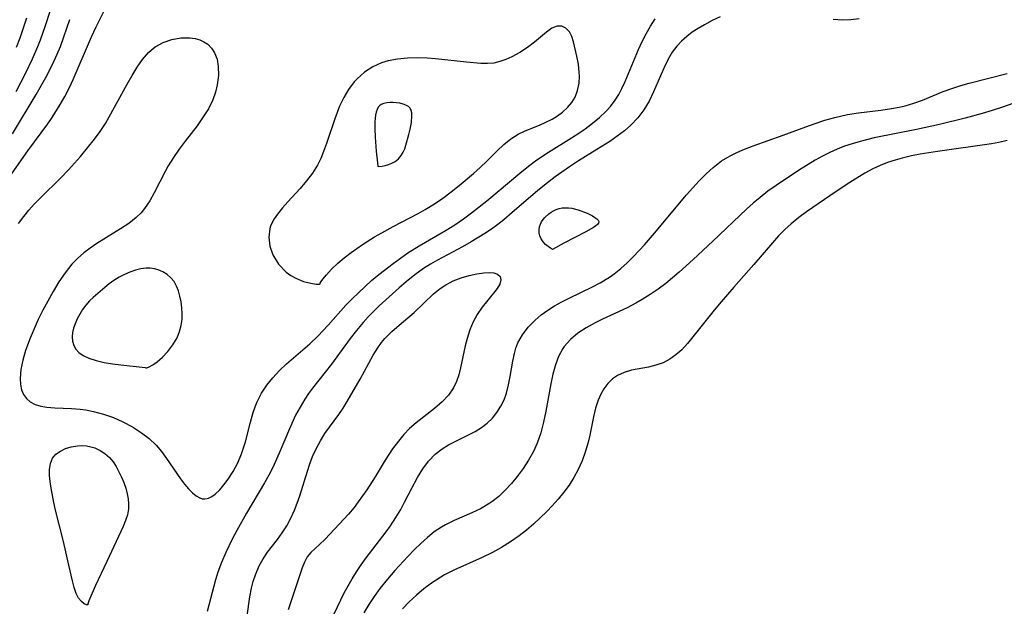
# Model space of a CAD drawing. Header units: inches. Extents: x 1073367 to 1082519, y 1569854 to 1574957.
# Tile 490 of 565: x 1080107 to 1080276, y 1573407 to 1573508. Entities that reach past the tile are written whole.
import ezdxf

# ---------------------------------------------------------------- set-up
doc = ezdxf.new("R2010")
doc.units = ezdxf.units.IN
doc.header["$MEASUREMENT"] = 0
doc.layers.add('CGG_CurvaNivelLidar_v1', color=7, linetype='Continuous', lineweight=30, true_color=0x008008)

msp = doc.modelspace()

# ---------------------------------------------------------------- linework, layer by layer
at = {"layer": 'CGG_CurvaNivelLidar_v1'}
for points in [[(1080103.4296, 1573478.9853, 72), (1080108.1425, 1573485.6872, 72), (1080111.5839, 1573490.3296, 72), (1080112.3303, 1573491.4258, 72), (1080113.7319, 1573493.6823, 72), (1080114.5191, 1573495.0716, 72), (1080115.2596, 1573496.4872, 72), (1080115.9659, 1573497.968, 72), (1080119.1522, 1573505.3259, 72), (1080119.954, 1573507.0213, 72), (1080122.4236, 1573512.0416, 72)], [(1080106.1254, 1573495.9361, 73), (1080107.743, 1573499.036, 73), (1080108.9567, 1573501.5215, 73), (1080109.8928, 1573503.6452, 73), (1080110.3452, 1573504.7848, 73), (1080111.2313, 1573507.2479, 73), (1080112.0794, 1573509.9006, 73)], [(1080106.2201, 1573503.5562, 73.5), (1080106.8225, 1573505.1713, 73.5), (1080107.964, 1573508.5853, 73.5)], [(1080106.5447, 1573473.2189, 71.5), (1080107.4911, 1573474.4276, 71.5), (1080108.3612, 1573475.486, 71.5), (1080109.2645, 1573476.5106, 71.5), (1080110.3171, 1573477.5975, 71.5), (1080113.8514, 1573481.043, 71.5), (1080115.1692, 1573482.412, 71.5), (1080117.2491, 1573484.7357, 71.5), (1080119.6354, 1573487.73, 71.5), (1080120.6119, 1573489.0484, 71.5), (1080121.5229, 1573490.4083, 71.5), (1080122.1895, 1573491.5352, 71.5), (1080125.2573, 1573497.1669, 71.5), (1080126.0989, 1573498.6568, 71.5), (1080126.969, 1573500.0897, 71.5), (1080127.9044, 1573501.4236, 71.5), (1080128.964, 1573502.6308, 71.5), (1080129.3966, 1573503.0332, 71.5), (1080130.0805, 1573503.5716, 71.5), (1080131.4631, 1573504.3538, 71.5), (1080132.9784, 1573504.8763, 71.5), (1080134.5291, 1573505.1448, 71.5), (1080136.049, 1573505.1686, 71.5), (1080136.9471, 1573505.0527, 71.5), (1080137.7901, 1573504.8163, 71.5), (1080138.4934, 1573504.4825, 71.5), (1080139.128, 1573504.0428, 71.5), (1080139.7968, 1573503.3743, 71.5), (1080140.3211, 1573502.5768, 71.5), (1080140.7395, 1573501.4492, 71.5), (1080140.9459, 1573500.1922, 71.5), (1080140.9651, 1573498.6634, 71.5), (1080140.7737, 1573497.0746, 71.5), (1080140.4634, 1573495.769, 71.5), (1080140.0111, 1573494.4763, 71.5), (1080139.2607, 1573492.9352, 71.5), (1080138.2629, 1573491.3539, 71.5), (1080137.2973, 1573490.0295, 71.5), (1080135.2572, 1573487.397, 71.5), (1080134.2242, 1573485.9996, 71.5), (1080133.2448, 1573484.5711, 71.5), (1080132.3394, 1573483.1107, 71.5), (1080131.853, 1573482.2455, 71.5), (1080129.916, 1573478.47, 71.5), (1080129.1393, 1573477.09, 71.5), (1080128.271, 1573475.8029, 71.5), (1080127.6599, 1573475.0652, 71.5), (1080126.8035, 1573474.2237, 71.5), (1080125.5253, 1573473.2099, 71.5), (1080124.1409, 1573472.2803, 71.5), (1080120.0567, 1573469.7659, 71.5), (1080118.916, 1573468.9899, 71.5), (1080117.7839, 1573468.1334, 71.5), (1080116.7147, 1573467.2089, 71.5), (1080115.728, 1573466.2036, 71.5), (1080114.5632, 1573464.734, 71.5), (1080113.5085, 1573463.148, 71.5), (1080112.528, 1573461.5241, 71.5), (1080111.5864, 1573459.8507, 71.5), (1080110.7566, 1573458.2803, 71.5), (1080109.9662, 1573456.6898, 71.5), (1080109.2246, 1573455.0876, 71.5), (1080108.5464, 1573453.482, 71.5), (1080107.7687, 1573451.3392, 71.5), (1080107.2896, 1573449.6892, 71.5), (1080106.9587, 1573448.089, 71.5), (1080106.8213, 1573446.5671, 71.5), (1080106.8755, 1573445.5317, 71.5), (1080107.0808, 1573444.5767, 71.5), (1080107.4232, 1573443.7813, 71.5), (1080107.9155, 1573443.0973, 71.5), (1080108.5881, 1573442.5227, 71.5), (1080109.399, 1573442.0924, 71.5), (1080110.379, 1573441.7869, 71.5), (1080111.458, 1573441.6003, 71.5), (1080112.8008, 1573441.4818, 71.5), (1080115.6802, 1573441.3543, 71.5), (1080117.1724, 1573441.2454, 71.5), (1080118.1439, 1573441.1261, 71.5), (1080119.4799, 1573440.8772, 71.5), (1080121.2, 1573440.4199, 71.5), (1080122.894, 1573439.8274, 71.5), (1080124.5452, 1573439.1097, 71.5), (1080126.1971, 1573438.2331, 71.5), (1080127.7593, 1573437.2247, 71.5), (1080129.0583, 1573436.2071, 71.5), (1080130.242, 1573435.0778, 71.5), (1080131.1942, 1573433.9709, 71.5), (1080132.0649, 1573432.8066, 71.5), (1080134.4604, 1573429.3039, 71.5), (1080135.1424, 1573428.3935, 71.5), (1080135.8288, 1573427.5731, 71.5), (1080136.5173, 1573426.8692, 71.5), (1080137.1453, 1573426.3559, 71.5), (1080137.7737, 1573425.996, 71.5), (1080138.1835, 1573425.8611, 71.5), (1080138.6234, 1573425.8175, 71.5), (1080139.0451, 1573425.8761, 71.5), (1080139.2776, 1573425.9472, 71.5), (1080139.8627, 1573426.2345, 71.5), (1080140.4445, 1573426.6564, 71.5), (1080141.1944, 1573427.3717, 71.5), (1080141.9304, 1573428.2364, 71.5), (1080142.6476, 1573429.2166, 71.5), (1080143.5074, 1573430.5701, 71.5), (1080144.2937, 1573432.0358, 71.5), (1080144.9674, 1573433.5977, 71.5), (1080145.3154, 1573434.6138, 71.5), (1080145.622, 1573435.6548, 71.5), (1080146.5056, 1573439.0428, 71.5), (1080146.9848, 1573440.7171, 71.5), (1080147.2975, 1573441.6491, 71.5), (1080147.6572, 1573442.5574, 71.5), (1080148.3921, 1573444.0018, 71.5), (1080149.3136, 1573445.3891, 71.5), (1080150.3415, 1573446.6775, 71.5), (1080151.4667, 1573447.9043, 71.5), (1080152.6727, 1573449.0688, 71.5), (1080156.7256, 1573452.5264, 71.5), (1080158.0993, 1573453.8138, 71.5), (1080159.8998, 1573455.7293, 71.5), (1080162.9204, 1573459.132, 71.5), (1080163.9832, 1573460.2328, 71.5), (1080165.0814, 1573461.3043, 71.5), (1080167.359, 1573463.3722, 71.5), (1080168.591, 1573464.4178, 71.5), (1080171.0424, 1573466.352, 71.5), (1080172.3052, 1573467.2687, 71.5), (1080173.5973, 1573468.1417, 71.5), (1080175.5521, 1573469.3468, 71.5), (1080180.1821, 1573472.0485, 71.5), (1080181.6806, 1573472.9991, 71.5), (1080183.1456, 1573474.0029, 71.5), (1080184.557, 1573475.0431, 71.5), (1080187.1681, 1573477.0885, 71.5), (1080192.8669, 1573481.8388, 71.5), (1080194.367, 1573483.0537, 71.5), (1080195.584, 1573483.987, 71.5), (1080196.8287, 1573484.8707, 71.5), (1080197.7976, 1573485.5024, 71.5), (1080201.7472, 1573487.9421, 71.5), (1080203.2018, 1573488.8856, 71.5), (1080204.1201, 1573489.5177, 71.5), (1080205.3717, 1573490.4425, 71.5), (1080206.5613, 1573491.4169, 71.5), (1080207.6693, 1573492.4534, 71.5), (1080208.468, 1573493.3258, 71.5), (1080209.2831, 1573494.4042, 71.5), (1080209.8933, 1573495.3868, 71.5), (1080210.4415, 1573496.4168, 71.5), (1080211.0076, 1573497.6247, 71.5), (1080213.2852, 1573503.1494, 71.5), (1080213.9155, 1573504.5062, 71.5), (1080214.6017, 1573505.8413, 71.5), (1080215.3469, 1573507.1488, 71.5), (1080216.1466, 1573508.4167, 71.5)], [(1080227.3845, 1573508.7286, 71), (1080225.9977, 1573508.1125, 71), (1080224.6549, 1573507.4046, 71), (1080223.5932, 1573506.7759, 71), (1080222.5702, 1573506.0987, 71), (1080221.5988, 1573505.3646, 71), (1080220.7019, 1573504.5722, 71), (1080219.8846, 1573503.7059, 71), (1080219.0951, 1573502.6607, 71), (1080218.6176, 1573501.8885, 71), (1080217.8726, 1573500.4402, 71), (1080215.9141, 1573495.8445, 71), (1080215.1241, 1573494.2439, 71), (1080214.2233, 1573492.7632, 71), (1080213.1868, 1573491.3798, 71), (1080212.0123, 1573490.1145, 71), (1080210.8742, 1573489.1197, 71), (1080209.6532, 1573488.2019, 71), (1080208.3753, 1573487.3311, 71), (1080206.144, 1573485.9093, 71), (1080202.9769, 1573483.962, 71), (1080201.4141, 1573482.9521, 71), (1080198.9478, 1573481.2162, 71), (1080197.4274, 1573480.0422, 71), (1080195.9403, 1573478.8175, 71), (1080191.5806, 1573475.0707, 71), (1080190.1273, 1573473.8598, 71), (1080189.0897, 1573473.0405, 71), (1080188.0071, 1573472.2596, 71), (1080186.8576, 1573471.4925, 71), (1080184.483, 1573470.0429, 71), (1080182.9845, 1573469.1965, 71), (1080178.7031, 1573466.8979, 71), (1080177.4936, 1573466.1939, 71), (1080176.313, 1573465.4463, 71), (1080174.7713, 1573464.3518, 71), (1080173.292, 1573463.1756, 71), (1080172.0919, 1573462.1397, 71), (1080168.6429, 1573459.0176, 71), (1080166.7773, 1573457.1513, 71), (1080165.8894, 1573456.174, 71), (1080164.7602, 1573454.8218, 71), (1080163.6826, 1573453.4267, 71), (1080160.4288, 1573449.0267, 71), (1080157.1903, 1573444.8899, 71), (1080156.5102, 1573443.958, 71), (1080155.8644, 1573443.0023, 71), (1080155.0319, 1573441.6273, 71), (1080154.2713, 1573440.2075, 71), (1080153.1983, 1573437.893, 71), (1080151.4583, 1573433.7048, 71), (1080150.3291, 1573431.2097, 71), (1080149.6496, 1573429.8897, 71), (1080148.9267, 1573428.5893, 71), (1080145.82, 1573423.403, 71), (1080144.1187, 1573420.403, 71), (1080143.3201, 1573418.8797, 71), (1080142.2293, 1573416.5941, 71), (1080141.5223, 1573414.9165, 71), (1080140.9014, 1573413.2129, 71), (1080140.4949, 1573411.8994, 71), (1080139.0431, 1573406.4462, 71)], [(1080251.3225, 1573508.4033, 71), (1080249.8736, 1573508.2522, 71), (1080248.4197, 1573508.201, 71), (1080246.8049, 1573508.2716, 71)], [(1080105.5031, 1573488.6204, 72.5), (1080109.5965, 1573495.4163, 72.5), (1080111.2572, 1573498.3044, 72.5), (1080112.0335, 1573499.7743, 72.5), (1080112.6507, 1573501.0465, 72.5), (1080113.2276, 1573502.3376, 72.5), (1080113.7657, 1573503.6459, 72.5), (1080114.3859, 1573505.3027, 72.5), (1080115.379, 1573508.2958, 72.5)], [(1080160.9233, 1573406.0695, 71), (1080162.0376, 1573408.4748, 71), (1080162.6307, 1573409.6566, 71), (1080163.2993, 1573410.8857, 71), (1080164.0076, 1573412.0913, 71), (1080164.7522, 1573413.2737, 71), (1080165.5684, 1573414.4863, 71), (1080166.4201, 1573415.6712, 71), (1080169.839, 1573420.1493, 71), (1080170.6024, 1573421.2266, 71), (1080171.5165, 1573422.6127, 71), (1080172.3659, 1573424.028, 71), (1080173.0322, 1573425.2478, 71), (1080174.2885, 1573427.6945, 71), (1080175.2762, 1573429.5361, 71), (1080176.1576, 1573430.9824, 71), (1080177.144, 1573432.3148, 71), (1080178.3182, 1573433.5263, 71), (1080179.4982, 1573434.4414, 71), (1080180.5863, 1573435.1165, 71), (1080181.7209, 1573435.7181, 71), (1080184.039, 1573436.8289, 71), (1080185.1688, 1573437.42, 71), (1080186.2509, 1573438.0928, 71), (1080187.2543, 1573438.8633, 71), (1080188.1496, 1573439.7346, 71), (1080188.938, 1573440.7041, 71), (1080189.612, 1573441.7608, 71), (1080190.1502, 1573442.8626, 71), (1080190.5773, 1573444.0226, 71), (1080190.9498, 1573445.4311, 71), (1080191.2271, 1573446.8728, 71), (1080191.6605, 1573449.5353, 71), (1080191.9379, 1573450.8365, 71), (1080192.2064, 1573451.7627, 71), (1080192.5506, 1573452.6574, 71), (1080193.3306, 1573454.0796, 71), (1080194.3287, 1573455.3927, 71), (1080195.5074, 1573456.5966, 71), (1080196.5489, 1573457.4689, 71), (1080197.6693, 1573458.2766, 71), (1080198.8541, 1573459.0248, 71), (1080200.0965, 1573459.722, 71), (1080201.376, 1573460.3781, 71), (1080205.3886, 1573462.3202, 71), (1080206.6999, 1573463.0151, 71), (1080208.3182, 1573463.9989, 71), (1080209.1228, 1573464.5663, 71), (1080210.2704, 1573465.4807, 71), (1080211.3695, 1573466.4648, 71), (1080212.4306, 1573467.5033, 71), (1080214.3433, 1573469.5482, 71), (1080216.0816, 1573471.5462, 71), (1080221.5671, 1573478.1097, 71), (1080223.7632, 1573480.5461, 71), (1080224.9374, 1573481.7316, 71), (1080226.1534, 1573482.8398, 71), (1080227.62, 1573483.9731, 71), (1080229.0606, 1573484.8437, 71), (1080230.1475, 1573485.3898, 71), (1080231.2687, 1573485.8891, 71), (1080233.0263, 1573486.5895, 71), (1080238.1975, 1573488.4059, 71), (1080242.0886, 1573489.8501, 71), (1080243.741, 1573490.431, 71), (1080245.4055, 1573490.9667, 71), (1080247.0822, 1573491.4424, 71), (1080249.2723, 1573491.935, 71), (1080251.1786, 1573492.2339, 71), (1080255.0006, 1573492.6922, 71), (1080256.8931, 1573492.9659, 71), (1080258.1995, 1573493.2157, 71), (1080259.2021, 1573493.4515, 71), (1080260.7228, 1573493.89, 71), (1080262.2061, 1573494.4142, 71), (1080265.758, 1573495.8972, 71), (1080267.2554, 1573496.4491, 71), (1080268.7898, 1573496.9415, 71), (1080270.2353, 1573497.3526, 71), (1080276.7677, 1573498.992, 71)], [(1080277.7351, 1573493.8728, 71.5), (1080275.9889, 1573493.2417, 71.5), (1080274.2263, 1573492.6521, 71.5), (1080272.4493, 1573492.1031, 71.5), (1080269.5597, 1573491.3084, 71.5), (1080265.141, 1573490.2382, 71.5), (1080261.1944, 1573489.3666, 71.5), (1080253.8966, 1573487.9185, 71.5), (1080251.4673, 1573487.3259, 71.5), (1080250.097, 1573486.9324, 71.5), (1080248.7483, 1573486.4831, 71.5), (1080247.4828, 1573485.9896, 71.5), (1080246.2425, 1573485.4358, 71.5), (1080244.9613, 1573484.7914, 71.5), (1080243.7044, 1573484.0951, 71.5), (1080241.3306, 1573482.636, 71.5), (1080239.3094, 1573481.3101, 71.5), (1080236.9964, 1573479.7441, 71.5), (1080235.5944, 1573478.7402, 71.5), (1080234.2269, 1573477.6897, 71.5), (1080233.0365, 1573476.6963, 71.5), (1080231.8753, 1573475.664, 71.5), (1080226.112, 1573470.1914, 71.5), (1080222.6935, 1573466.9968, 71.5), (1080220.3004, 1573464.8375, 71.5), (1080218.0004, 1573462.9104, 71.5), (1080216.6842, 1573461.917, 71.5), (1080215.3306, 1573460.983, 71.5), (1080213.9424, 1573460.111, 71.5), (1080212.8381, 1573459.4796, 71.5), (1080211.3708, 1573458.7242, 71.5), (1080207.0946, 1573456.7305, 71.5), (1080205.822, 1573456.101, 71.5), (1080204.2816, 1573455.251, 71.5), (1080202.8514, 1573454.3163, 71.5), (1080201.5749, 1573453.2658, 71.5), (1080200.5073, 1573452.0597, 71.5), (1080200.2684, 1573451.7096, 71.5), (1080199.5505, 1573450.3533, 71.5), (1080199.0033, 1573448.8688, 71.5), (1080198.5756, 1573447.2909, 71.5), (1080198.2247, 1573445.6479, 71.5), (1080197.3604, 1573440.9352, 71.5), (1080196.9653, 1573439.0544, 71.5), (1080196.4832, 1573437.2058, 71.5), (1080195.8664, 1573435.4155, 71.5), (1080195.2095, 1573433.9707, 71.5), (1080194.3719, 1573432.4813, 71.5), (1080193.4306, 1573431.0554, 71.5), (1080192.413, 1573429.6872, 71.5), (1080191.4138, 1573428.4679, 71.5), (1080190.3612, 1573427.3149, 71.5), (1080189.2452, 1573426.2497, 71.5), (1080188.0518, 1573425.2993, 71.5), (1080187.733, 1573425.079, 71.5), (1080186.1077, 1573424.1433, 71.5), (1080184.6085, 1573423.4464, 71.5), (1080181.5468, 1573422.1288, 71.5), (1080180.0553, 1573421.3851, 71.5), (1080179.3734, 1573420.9879, 71.5), (1080178.144, 1573420.1472, 71.5), (1080176.9698, 1573419.2038, 71.5), (1080175.8351, 1573418.1833, 71.5), (1080174.7265, 1573417.1069, 71.5), (1080173.5926, 1573415.9485, 71.5), (1080171.377, 1573413.5349, 71.5), (1080170.0646, 1573411.9983, 71.5), (1080168.795, 1573410.3969, 71.5), (1080167.8175, 1573409.0477, 71.5), (1080166.8961, 1573407.6583, 71.5), (1080166.0362, 1573406.2286, 71.5)], [(1080276.763, 1573487.4646, 72), (1080275.3614, 1573487.1522, 72), (1080274.0833, 1573486.92, 72), (1080264.7828, 1573485.6059, 72), (1080261.8014, 1573485.1311, 72), (1080260.33, 1573484.8459, 72), (1080258.6815, 1573484.4605, 72), (1080257.483, 1573484.1248, 72), (1080256.1758, 1573483.6892, 72), (1080254.9026, 1573483.1843, 72), (1080253.6695, 1573482.6052, 72), (1080252.2922, 1573481.8425, 72), (1080249.7127, 1573480.2531, 72), (1080247.3414, 1573478.7012, 72), (1080242.2509, 1573475.2273, 72), (1080240.8821, 1573474.2316, 72), (1080239.5683, 1573473.1732, 72), (1080238.4879, 1573472.1778, 72), (1080237.4117, 1573471.0578, 72), (1080236.3763, 1573469.8877, 72), (1080233.1596, 1573466.1332, 72), (1080229.6933, 1573462.2476, 72), (1080227.5322, 1573459.7408, 72), (1080226.3531, 1573458.3026, 72), (1080222.6821, 1573453.6849, 72), (1080221.7308, 1573452.5389, 72), (1080220.7469, 1573451.4799, 72), (1080219.7513, 1573450.5921, 72), (1080218.6902, 1573449.8402, 72), (1080217.5652, 1573449.2484, 72), (1080216.3071, 1573448.8099, 72), (1080215.007, 1573448.5075, 72), (1080212.1048, 1573447.9563, 72), (1080210.8581, 1573447.6027, 72), (1080209.7063, 1573447.0842, 72), (1080208.817, 1573446.4577, 72), (1080208.0298, 1573445.6763, 72), (1080207.3483, 1573444.7614, 72), (1080206.8214, 1573443.8236, 72), (1080206.3801, 1573442.8057, 72), (1080205.9272, 1573441.4218, 72), (1080205.5597, 1573439.9632, 72), (1080204.8978, 1573436.8176, 72), (1080204.5563, 1573435.3524, 72), (1080204.1443, 1573433.8989, 72), (1080203.5991, 1573432.3834, 72), (1080202.9404, 1573430.9092, 72), (1080202.1672, 1573429.4873, 72), (1080201.3435, 1573428.2182, 72), (1080200.4364, 1573426.9961, 72), (1080199.464, 1573425.813, 72), (1080198.4402, 1573424.6629, 72), (1080197.4977, 1573423.6685, 72), (1080196.3723, 1573422.5562, 72), (1080195.2062, 1573421.4839, 72), (1080194.0001, 1573420.4566, 72), (1080192.7523, 1573419.482, 72), (1080191.2668, 1573418.4393, 72), (1080189.7281, 1573417.4798, 72), (1080188.1397, 1573416.6089, 72), (1080186.3929, 1573415.7736, 72), (1080181.5061, 1573413.5836, 72), (1080179.9305, 1573412.7774, 72), (1080179.2426, 1573412.3857, 72), (1080177.6581, 1573411.3535, 72), (1080176.3327, 1573410.3483, 72), (1080175.0631, 1573409.2683, 72), (1080173.8468, 1573408.1249, 72), (1080172.6975, 1573406.938, 72)], [(1080145.4379, 1573402.057, 70.5), (1080146.4106, 1573409.0106, 70.5), (1080146.6923, 1573410.4763, 70.5), (1080146.9823, 1573411.6463, 70.5), (1080147.3424, 1573412.7822, 70.5), (1080148.0002, 1573414.3355, 70.5), (1080148.6561, 1573415.5403, 70.5), (1080149.4005, 1573416.671, 70.5), (1080151.1356, 1573418.8657, 70.5), (1080151.9775, 1573419.9871, 70.5), (1080152.7455, 1573421.2152, 70.5), (1080153.4327, 1573422.5239, 70.5), (1080154.0578, 1573423.8916, 70.5), (1080154.5594, 1573425.1141, 70.5), (1080155.0152, 1573426.3641, 70.5), (1080156.2997, 1573430.6001, 70.5), (1080156.7225, 1573431.8626, 70.5), (1080157.1957, 1573433.1043, 70.5), (1080157.8492, 1573434.5631, 70.5), (1080158.5396, 1573435.8478, 70.5), (1080159.3118, 1573437.0741, 70.5), (1080161.6997, 1573440.3288, 70.5), (1080162.4474, 1573441.4462, 70.5), (1080163.1639, 1573442.5999, 70.5), (1080165.3859, 1573446.4203, 70.5), (1080166.8605, 1573449.1891, 70.5), (1080167.6194, 1573450.5447, 70.5), (1080168.4397, 1573451.8468, 70.5), (1080169.0757, 1573452.7187, 70.5), (1080169.6489, 1573453.4083, 70.5), (1080170.8288, 1573454.6167, 70.5), (1080172.1057, 1573455.7377, 70.5), (1080174.7003, 1573457.9189, 70.5), (1080178.0108, 1573461.0805, 70.5), (1080179.1617, 1573462.0263, 70.5), (1080180.1087, 1573462.6586, 70.5), (1080181.4192, 1573463.3322, 70.5), (1080182.7767, 1573463.8571, 70.5), (1080184.1386, 1573464.2554, 70.5), (1080185.4608, 1573464.5398, 70.5), (1080186.6947, 1573464.7139, 70.5), (1080187.6115, 1573464.7662, 70.5), (1080188.4047, 1573464.7053, 70.5), (1080189.0306, 1573464.5013, 70.5), (1080189.4853, 1573464.0767, 70.5), (1080189.6299, 1573463.4966, 70.5), (1080189.4333, 1573462.7964, 70.5), (1080188.9634, 1573462.0081, 70.5), (1080188.58, 1573461.4856, 70.5), (1080186.3753, 1573458.7934, 70.5), (1080185.5248, 1573457.5654, 70.5), (1080184.8318, 1573456.2774, 70.5), (1080184.2546, 1573454.8924, 70.5), (1080183.7875, 1573453.4412, 70.5), (1080183.4704, 1573452.1781, 70.5), (1080182.6742, 1573448.406, 70.5), (1080182.3611, 1573447.1883, 70.5), (1080181.971, 1573446.0252, 70.5), (1080181.4605, 1573444.9355, 70.5), (1080180.5749, 1573443.6558, 70.5), (1080179.4812, 1573442.5025, 70.5), (1080178.2032, 1573441.4087, 70.5), (1080175.0436, 1573438.9323, 70.5), (1080173.903, 1573437.9352, 70.5), (1080172.8999, 1573436.9003, 70.5), (1080171.9585, 1573435.7833, 70.5), (1080170.9537, 1573434.4506, 70.5), (1080169.6682, 1573432.5117, 70.5), (1080167.9619, 1573429.6489, 70.5), (1080166.5173, 1573427.3815, 70.5), (1080165.0566, 1573425.2995, 70.5), (1080164.3245, 1573424.3545, 70.5), (1080163.3526, 1573423.2216, 70.5), (1080159.3304, 1573418.9138, 70.5), (1080158.3665, 1573417.9599, 70.5), (1080156.8664, 1573416.5856, 70.5), (1080156.2587, 1573415.8519, 70.5), (1080155.7833, 1573414.9688, 70.5), (1080155.4022, 1573413.9605, 70.5), (1080153.0059, 1573406.7578, 70.5)]]:
    msp.add_polyline3d(points, dxfattribs=at)
for points in [[(1080158.5, 1573462.8552, 72), (1080158.5099, 1573462.9417, 72), (1080158.6598, 1573463.2042, 72), (1080158.9553, 1573463.6171, 72), (1080159.5804, 1573464.3866, 72), (1080160.446, 1573465.3315, 72), (1080161.5416, 1573466.3823, 72), (1080162.6155, 1573467.2876, 72), (1080163.8153, 1573468.2035, 72), (1080165.7851, 1573469.5735, 72), (1080167.8731, 1573470.8979, 72), (1080169.1047, 1573471.6276, 72), (1080171.0659, 1573472.7089, 72), (1080175.3913, 1573474.9505, 72), (1080176.591, 1573475.6191, 72), (1080178.1687, 1573476.575, 72), (1080179.6311, 1573477.5793, 72), (1080181.0475, 1573478.6469, 72), (1080182.4319, 1573479.7509, 72), (1080184.8879, 1573481.8077, 72), (1080186.0637, 1573482.856, 72), (1080187.1879, 1573483.921, 72), (1080188.978, 1573485.7182, 72), (1080190.124, 1573486.7943, 72), (1080191.3102, 1573487.7609, 72), (1080192.5585, 1573488.5691, 72), (1080193.8092, 1573489.1649, 72), (1080196.2314, 1573490.1345, 72), (1080197.3464, 1573490.6265, 72), (1080198.4295, 1573491.1772, 72), (1080199.3624, 1573491.7418, 72), (1080200.2308, 1573492.3726, 72), (1080201.0882, 1573493.1438, 72), (1080201.8196, 1573493.9975, 72), (1080202.3945, 1573494.9357, 72), (1080202.8297, 1573496.1044, 72), (1080203.0617, 1573497.3488, 72), (1080203.1271, 1573498.6321, 72), (1080203.1118, 1573499.1583, 72), (1080202.9523, 1573500.5995, 72), (1080202.6819, 1573502.0035, 72), (1080202.1146, 1573504.4276, 72), (1080201.8154, 1573505.3957, 72), (1080201.4111, 1573506.1981, 72), (1080200.8141, 1573506.8141, 72), (1080200.088, 1573507.1541, 72), (1080199.2961, 1573507.1753, 72), (1080198.4079, 1573506.8043, 72), (1080197.483, 1573506.1288, 72), (1080195.404, 1573504.3712, 72), (1080194.1743, 1573503.473, 72), (1080192.8499, 1573502.6356, 72), (1080191.4671, 1573501.8857, 72), (1080190.4548, 1573501.422, 72), (1080189.4241, 1573501.0504, 72), (1080188.3696, 1573500.8047, 72), (1080187.2852, 1573500.7076, 72), (1080186.1684, 1573500.7252, 72), (1080183.6797, 1573500.9448, 72), (1080178.3602, 1573501.5519, 72), (1080176.9346, 1573501.6555, 72), (1080175.2123, 1573501.7039, 72), (1080173.5066, 1573501.6553, 72), (1080171.8358, 1573501.4898, 72), (1080170.2211, 1573501.1786, 72), (1080169.0816, 1573500.8326, 72), (1080167.5362, 1573500.1302, 72), (1080166.117, 1573499.2102, 72), (1080164.8426, 1573498.0954, 72), (1080164.3386, 1573497.5491, 72), (1080163.3779, 1573496.2779, 72), (1080162.5476, 1573494.8844, 72), (1080161.8345, 1573493.3976, 72), (1080161.3952, 1573492.3051, 72), (1080160.9929, 1573491.188, 72), (1080159.5869, 1573486.971, 72), (1080159.0836, 1573485.5941, 72), (1080158.5822, 1573484.3844, 72), (1080158.0081, 1573483.2208, 72), (1080157.1492, 1573481.8485, 72), (1080156.1329, 1573480.5211, 72), (1080155.0308, 1573479.2512, 72), (1080152.9182, 1573476.9518, 72), (1080151.9848, 1573475.884, 72), (1080151.1264, 1573474.7965, 72), (1080150.6014, 1573474.0304, 72), (1080150.1525, 1573473.2382, 72), (1080149.952, 1573472.7509, 72), (1080149.8214, 1573472.3189, 72), (1080149.6484, 1573470.8542, 72), (1080149.8291, 1573469.3236, 72), (1080150.3385, 1573467.8152, 72), (1080151.3138, 1573466.192, 72), (1080152.6349, 1573464.8432, 72), (1080153.446, 1573464.2709, 72), (1080154.2964, 1573463.8016, 72), (1080155.6423, 1573463.2554, 72), (1080156.865, 1573462.9248, 72), (1080157.8292, 1573462.7789, 72), (1080158.4009, 1573462.7911, 72)], [(1080168.5, 1573482.9846, 72.5), (1080169.1789, 1573483.0689, 72.5), (1080169.6825, 1573483.1706, 72.5), (1080170.2536, 1573483.33, 72.5), (1080170.8482, 1573483.5614, 72.5), (1080171.4212, 1573483.8801, 72.5), (1080171.9727, 1573484.3352, 72.5), (1080172.4337, 1573484.8781, 72.5), (1080172.7979, 1573485.4686, 72.5), (1080173.0604, 1573486.0644, 72.5), (1080173.2586, 1573486.6555, 72.5), (1080173.7715, 1573488.4895, 72.5), (1080173.9849, 1573489.4188, 72.5), (1080174.2031, 1573490.6008, 72.5), (1080174.3057, 1573491.7105, 72.5), (1080174.2845, 1573492.2157, 72.5), (1080174.1907, 1573492.6696, 72.5), (1080173.9989, 1573493.0533, 72.5), (1080173.6778, 1573493.359, 72.5), (1080173.2562, 1573493.5888, 72.5), (1080172.7642, 1573493.7607, 72.5), (1080172.2255, 1573493.8866, 72.5), (1080171.6594, 1573493.9727, 72.5), (1080171.0824, 1573494.0206, 72.5), (1080170.5096, 1573494.0265, 72.5), (1080169.957, 1573493.9813, 72.5), (1080169.4422, 1573493.87, 72.5), (1080168.9997, 1573493.678, 72.5), (1080168.7149, 1573493.4638, 72.5), (1080168.5074, 1573493.2267, 72.5), (1080168.2808, 1573492.8234, 72.5), (1080168.1186, 1573492.3462, 72.5), (1080168.0114, 1573491.8226, 72.5), (1080167.9451, 1573491.2656, 72.5), (1080167.9088, 1573490.6846, 72.5), (1080167.8957, 1573489.4776, 72.5), (1080167.9473, 1573488.0707, 72.5), (1080168.1234, 1573485.6369, 72.5), (1080168.3433, 1573483.6412, 72.5), (1080168.4456, 1573483.0867, 72.5)], [(1080198.5, 1573468.7411, 70.5), (1080198.1246, 1573468.9504, 70.5), (1080197.7423, 1573469.2269, 70.5), (1080197.3091, 1573469.599, 70.5), (1080196.8842, 1573470.0545, 70.5), (1080196.5283, 1573470.582, 70.5), (1080196.3175, 1573471.0869, 70.5), (1080196.2057, 1573471.6149, 70.5), (1080196.1885, 1573472.1409, 70.5), (1080196.26, 1573472.6387, 70.5), (1080196.4133, 1573473.0829, 70.5), (1080196.6246, 1573473.4912, 70.5), (1080196.8843, 1573473.8784, 70.5), (1080197.1835, 1573474.2418, 70.5), (1080197.8734, 1573474.8932, 70.5), (1080198.2575, 1573475.1727, 70.5), (1080198.6667, 1573475.4112, 70.5), (1080199.1521, 1573475.6204, 70.5), (1080199.6611, 1573475.7746, 70.5), (1080200.1855, 1573475.8778, 70.5), (1080200.7192, 1573475.9289, 70.5), (1080201.2568, 1573475.922, 70.5), (1080201.8039, 1573475.8503, 70.5), (1080202.8894, 1573475.5661, 70.5), (1080204.4567, 1573474.9571, 70.5), (1080205.3956, 1573474.4995, 70.5), (1080205.8002, 1573474.2636, 70.5), (1080206.1364, 1573474.0244, 70.5), (1080206.3762, 1573473.7821, 70.5), (1080206.4821, 1573473.5363, 70.5), (1080206.4251, 1573473.2912, 70.5), (1080206.2351, 1573473.0432, 70.5), (1080205.9463, 1573472.7932, 70.5), (1080205.5849, 1573472.5418, 70.5), (1080204.2406, 1573471.7825, 70.5), (1080200.4608, 1573469.834, 70.5)], [(1080128.5, 1573448.356, 72), (1080128.6556, 1573448.3636, 72), (1080129.071, 1573448.5439, 72), (1080129.6788, 1573448.8882, 72), (1080130.412, 1573449.3953, 72), (1080131.343, 1573450.1909, 72), (1080132.2758, 1573451.1775, 72), (1080133.1369, 1573452.3152, 72), (1080133.8538, 1573453.5602, 72), (1080134.2876, 1573454.6201, 72), (1080134.5792, 1573455.6828, 72), (1080134.7326, 1573456.7089, 72), (1080134.7532, 1573457.6592, 72), (1080134.6757, 1573458.7092, 72), (1080134.5354, 1573459.7419, 72), (1080134.3476, 1573460.6888, 72), (1080134.0965, 1573461.5952, 72), (1080133.7657, 1573462.4445, 72), (1080133.3341, 1573463.2162, 72), (1080132.7885, 1573463.886, 72), (1080132.1429, 1573464.4547, 72), (1080131.417, 1573464.9161, 72), (1080130.6244, 1573465.2563, 72), (1080129.9472, 1573465.4307, 72), (1080129.2436, 1573465.519, 72), (1080128.5232, 1573465.5233, 72), (1080127.6072, 1573465.413, 72), (1080126.6885, 1573465.1922, 72), (1080125.7264, 1573464.8585, 72), (1080124.7803, 1573464.4391, 72), (1080123.859, 1573463.9457, 72), (1080122.9728, 1573463.3837, 72), (1080122.1843, 1573462.8021, 72), (1080121.422, 1573462.1866, 72), (1080119.394, 1573460.4698, 72), (1080118.7952, 1573459.8917, 72), (1080118.1677, 1573459.1768, 72), (1080117.602, 1573458.4138, 72), (1080117.0971, 1573457.6156, 72), (1080116.6565, 1573456.7937, 72), (1080116.2891, 1573455.958, 72), (1080116.0354, 1573455.2096, 72), (1080115.8664, 1573454.4652, 72), (1080115.8025, 1573453.733, 72), (1080115.8736, 1573452.9672, 72), (1080116.0884, 1573452.2446, 72), (1080116.4457, 1573451.5872, 72), (1080116.9651, 1573450.9971, 72), (1080117.6872, 1573450.4817, 72), (1080118.6401, 1573450.034, 72), (1080119.9027, 1573449.6266, 72), (1080121.3026, 1573449.3067, 72), (1080122.7606, 1573449.0622, 72), (1080124.1997, 1573448.8807, 72), (1080127.8554, 1573448.4976, 72), (1080128.3659, 1573448.4187, 72)], [(1080118.5, 1573407.6113, 71), (1080118.2513, 1573407.609, 71), (1080117.8607, 1573407.801, 71), (1080117.3894, 1573408.1855, 71), (1080116.9131, 1573408.7702, 71), (1080116.4894, 1573409.5825, 71), (1080116.1406, 1573410.5876, 71), (1080115.8432, 1573411.7489, 71), (1080115.2489, 1573414.4132, 71), (1080114.2835, 1573418.4835, 71), (1080112.9283, 1573423.8963, 71), (1080112.6368, 1573425.1858, 71), (1080112.1534, 1573427.7051, 71), (1080111.9908, 1573428.8089, 71), (1080111.8921, 1573429.8684, 71), (1080111.8875, 1573430.8701, 71), (1080112.0407, 1573431.915, 71), (1080112.4133, 1573432.8232, 71), (1080112.9951, 1573433.5154, 71), (1080113.7613, 1573434.0691, 71), (1080114.6601, 1573434.4975, 71), (1080115.6494, 1573434.8033, 71), (1080116.6939, 1573434.9787, 71), (1080117.4796, 1573435.0142, 71), (1080118.2668, 1573434.9583, 71), (1080118.9921, 1573434.8152, 71), (1080119.7012, 1573434.5891, 71), (1080120.6056, 1573434.1711, 71), (1080121.4475, 1573433.6287, 71), (1080122.2041, 1573432.9654, 71), (1080122.8304, 1573432.2214, 71), (1080123.3754, 1573431.3921, 71), (1080123.8569, 1573430.5014, 71), (1080124.2895, 1573429.5697, 71), (1080124.6762, 1573428.6247, 71), (1080125.0121, 1573427.6638, 71), (1080125.2793, 1573426.6927, 71), (1080125.4414, 1573425.8286, 71), (1080125.5189, 1573424.9657, 71), (1080125.4949, 1573424.1097, 71), (1080125.3158, 1573423.094, 71), (1080125.0028, 1573422.0894, 71), (1080124.5947, 1573421.0885, 71), (1080121.7372, 1573415.0486, 71), (1080119.7733, 1573410.8116, 71), (1080118.6927, 1573408.2712, 71), (1080118.5179, 1573407.7793, 71)]]:
    msp.add_polyline3d(points, close=True, dxfattribs=at)

doc.saveas('drawing.dxf')
